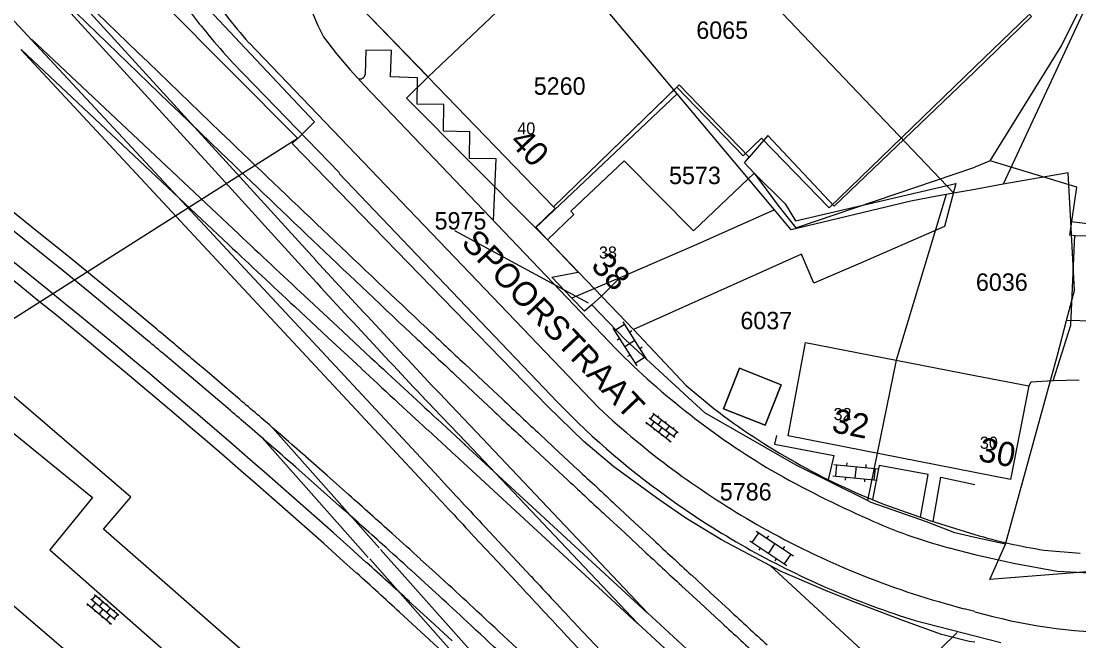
# Model space of a CAD drawing. Extents: x 148816 to 151297, y 399515 to 402500.
# Drawn here: x 149901.4 to 150010.8, y 399838.3 to 399902.3 of the extents above; entities that cross this region are included whole.
import ezdxf

# ---------------------------------------------------------------- set-up
doc = ezdxf.new("R2010")
doc.units = 0
for name, color, linetype in [('B01 Hoofdgebouw  [D] Norm', 7, 'Continuous'), ('B01 Hoofdgebouw  [T] Norm', 7, 'Continuous'), ('B01 hoofgebouw', 7, 'Continuous'), ('G01 perceelsgrens', 7, 'Continuous'), ('G02 sectiegrens', 7, 'Continuous'), ('Q01 Spoorrail  [D] Norm', 7, 'Continuous'), ('S02 Open verharding  Norm', 7, 'Continuous'), ('T04 Haag heg  [D] Gem', 7, 'Continuous'), ('V00 Kant verharding algemeen  [T] Norm', 7, 'Continuous'), ('Z01 perceelnummer', 7, 'Continuous'), ('Z02 huisnummer', 7, 'Continuous'), ('Z02 Huisnummer  [Tekst] Norm', 7, 'Continuous'), ('Z06 straatnaam', 7, 'Continuous')]:
    doc.layers.add(name, color=color, linetype=linetype)

msp = doc.modelspace()

# ---------------------------------------------------------------- linework, layer by layer
at = {"layer": 'B01 Hoofdgebouw  [D] Norm'}
for p, q in [((150000, 399897.13), (149985.47, 399883.25)), ((149969.45, 399895.77), (149960.05, 399886.65)), ((149976.68, 399888.28), (149969.45, 399895.77)), ((149978.61, 399890.52), (149976.68, 399888.28)), ((149985.47, 399883.25), (149978.61, 399890.52)), ((149958.8, 399883.24), (149963.76, 399887.93)), ((149963.76, 399887.93), (149970.91, 399880.7)), ((149970.91, 399880.7), (149977.19, 399886.63)), ((149977.19, 399886.63), (149979.63, 399883.35))]:
    msp.add_line(p, q, dxfattribs=at)
msp.add_lwpolyline([(150000, 399897.13), (150005.85, 399902.82), (150000, 399908.82)], dxfattribs=at)
at = {"layer": 'B01 Hoofdgebouw  [T] Norm'}
for p, q in [((149936.37, 399903.94), (149956.46, 399883.17)), ((149956.46, 399883.17), (149960.05, 399886.65)), ((149958.25, 399882.72), (149958.8, 399883.24)), ((149955.82, 399879.75), (149958.57, 399882.39)), ((149958.57, 399882.39), (149958.25, 399882.72)), ((149964.71, 399870.51), (149955.82, 399879.75)), ((149982.08, 399878.26), (149964.71, 399870.51)), ((149983.35, 399875.28), (149982.08, 399878.26)), ((149987.95, 399877.24), (149983.35, 399875.28)), ((149980.69, 399859.52), (149982.51, 399869.14)), ((149982.51, 399869.14), (150000, 399865.76)), ((149975.67, 399866.49), (149974.02, 399862.31)), ((149979.97, 399864.79), (149975.67, 399866.49)), ((150000, 399865.76), (150005.58, 399864.68)), ((149978.32, 399860.61), (149979.97, 399864.79)), ((150005.58, 399864.68), (150003.68, 399855.01)), ((149974.02, 399862.31), (149978.32, 399860.61)), ((150000, 399855.73), (149980.69, 399859.52)), ((150003.68, 399855.01), (150000, 399855.73))]:
    msp.add_line(p, q, dxfattribs=at)
at = {"layer": 'B01 hoofgebouw'}
for points in [[(149936.55, 399907.62), (149938.29, 399905.81), (149936.37, 399903.94), (149956.46, 399883.17), (149960.05, 399886.65)], [(150000, 399897.62), (150005.53, 399902.97)], [(149960.05, 399886.65), (149969.2, 399895.52), (149976.07, 399888.43), (149977.96, 399890.27), (149984.94, 399883.06), (150000, 399897.62)], [(149958.25, 399882.72), (149963.76, 399887.93), (149970.91, 399880.7), (149977.19, 399886.63), (149980.41, 399883.46), (149981.46, 399881.71), (149998.05, 399885.57), (149996.85, 399881.12), (149987.95, 399877.24)], [(149987.95, 399877.24), (149983.35, 399875.28), (149982.08, 399878.26), (149964.71, 399870.51), (149955.82, 399879.75), (149958.57, 399882.39), (149958.25, 399882.72), (149958.8, 399883.24)], [(149980.69, 399859.52), (149982.51, 399869.14), (150000, 399865.76)], [(149978.32, 399860.61), (149974.02, 399862.31), (149975.67, 399866.49), (149979.97, 399864.79), (149978.32, 399860.61)], [(150000, 399865.76), (150005.58, 399864.68), (150003.68, 399855.01), (150000, 399855.73)], [(150000, 399855.73), (149980.69, 399859.52)]]:
    msp.add_lwpolyline(points, dxfattribs=at)
at = {"layer": 'G01 perceelsgrens'}
for points in [[(149930.01, 399890.23), (149895.04, 399925.33), (149839.93, 399982.22)], [(149997.83, 399884.59), (149966.65, 399917.28), (149966.06, 399917.9), (149966.46, 399918.25)], [(149969.25, 399894.83), (149957.01, 399909.4), (149943.49, 399896.58)], [(149943.49, 399896.58), (149936.37, 399903.94), (149933.92, 399906.23)], [(150012.36, 399905.78), (150002.93, 399885.49)], [(149954.58, 399880.99), (149941.25, 399894.38), (149943.49, 399896.58)], [(149969.25, 399894.83), (149954.58, 399880.99)], [(149979.3, 399882.87), (149969.25, 399894.83)], [(149929.95, 399890.18), (149897.95, 399869.91)], [(150009.92, 399881.65), (150009.66, 399886.67), (150002.93, 399885.49)], [(150002.93, 399885.49), (150000, 399884.97)], [(149997.02, 399884.44), (149996.08, 399884.28), (149993.39, 399883.76), (149981.01, 399880.78), (149979.3, 399882.87)], [(149997.02, 399884.44), (149991.88, 399867.33), (149988.9, 399852.82)], [(149997.83, 399884.59), (149997.02, 399884.44)], [(150000, 399884.97), (149997.83, 399884.59)], [(149979.3, 399882.87), (149971.27, 399879.29), (149963.31, 399875.84)], [(149958.36, 399873.72), (149956.27, 399875.89), (149959.01, 399876.43), (149955.82, 399879.75), (149954.58, 399880.99)], [(150009.47, 399871.42), (150010.29, 399874.54), (150009.92, 399881.65)], [(150009.92, 399881.65), (150025.41, 399879.83), (150025.02, 399871.03)], [(149963.31, 399875.84), (149958.36, 399873.72)], [(149963.31, 399875.84), (149961.4, 399873.95), (149960.43, 399873.04)], [(149960.43, 399873.04), (149959.64, 399872.4), (149958.36, 399873.72)], [(149988.9, 399852.82), (149981.55, 399856.47), (149972.11, 399861.89), (149963.91, 399869.42), (149960.43, 399873.04)], [(150003.18, 399848.31), (150008.53, 399867.83), (150009.47, 399871.42)], [(150023.15, 399871.07), (150009.47, 399871.42)], [(149897.95, 399869.91), (149900.13, 399868.17), (149896.12, 399863.44), (149908.81, 399853.15), (149904.4, 399847.75), (149925.3, 399829.36), (149938.33, 399818.14), (149945.28, 399811.23), (149959.75, 399797.32), (149974.11, 399782.58), (149983.26, 399773.23), (149993.69, 399761.3), (150000, 399754.7)], [(150000, 399849.02), (149997.93, 399849.48), (149995.01, 399850.64), (149989.27, 399852.64), (149988.9, 399852.82)], [(150003.18, 399848.31), (150000, 399849.02)], [(150022.94, 399846.37), (150001.55, 399844.67), (150003.18, 399848.31)], [(150000, 399826.63), (149994.53, 399831.66), (149978.89, 399846.09)]]:
    msp.add_lwpolyline(points, dxfattribs=at)
at = {"layer": 'G02 sectiegrens'}
for points in [[(149930.01, 399890.23), (149931.74, 399891.94), (149920.79, 399903.57), (149913.33, 399909.16)], [(149978.89, 399846.09), (149973.83, 399848.76), (149970.13, 399851.01), (149967.33, 399852.93), (149962.69, 399856.33), (149959.57, 399858.92), (149955.82, 399862.57), (149929.45, 399889.69), (149929.95, 399890.18)], [(149929.95, 399890.18), (149930.01, 399890.23)], [(150000, 399838.2), (149999.42, 399838.29), (149996.56, 399839.01), (149992.55, 399840.44), (149987.67, 399842.3), (149984.79, 399843.44), (149980, 399845.5), (149978.89, 399846.09)]]:
    msp.add_lwpolyline(points, dxfattribs=at)
at = {"layer": 'Q01 Spoorrail  [D] Norm'}
for p, q in [((149887.69, 399916.32), (149902.5, 399900.42)), ((149921.89, 399888.6), (149902.86, 399909.45)), ((149920.78, 399887.59), (149901.76, 399908.44)), ((149921.11, 399882.98), (149902.49, 399900.48)), ((149902.5, 399900.42), (149919.92, 399881.72)), ((149901.4, 399899.4), (149918.82, 399880.7)), ((149920.08, 399881.89), (149901.46, 399899.39)), ((149921.89, 399888.6), (149931.87, 399877.67)), ((149920.78, 399887.59), (149930.76, 399876.66)), ((149921.11, 399882.98), (149923.89, 399880.37)), ((149920.08, 399881.89), (149922.86, 399879.28)), ((149919.92, 399881.72), (149944.59, 399855.24)), ((149918.82, 399880.7), (149943.49, 399854.22)), ((149945.19, 399863.36), (149948.5, 399859.88)), ((149944.1, 399862.33), (149947.41, 399858.85)), ((149944.46, 399861.22), (149947.36, 399858.55)), ((149927.45, 399860.31), (149938.43, 399847.96)), ((149943.45, 399860.12), (149946.35, 399857.44)), ((149926.33, 399859.31), (149937.31, 399846.96)), ((149947.41, 399858.85), (149965.13, 399840.18)), ((149948.5, 399859.88), (149966.21, 399841.21)), ((149966.15, 399841.22), (149947.23, 399858.67)), ((149965.14, 399840.12), (149946.22, 399857.57)), ((149938.58, 399847.79), (149952, 399832.7)), ((149937.46, 399846.8), (149950.87, 399831.7)), ((149982.12, 399826.5), (149966.18, 399841.25)), ((149981.11, 399825.4), (149965.16, 399840.15))]:
    msp.add_line(p, q, dxfattribs=at)
for points in [[(149930.73, 399873.97), (149934.15, 399870.77), (149937.58, 399867.58)], [(149929.7, 399872.87), (149933.13, 399869.68), (149936.56, 399866.49)], [(149922.68, 399864.42), (149920.88, 399865.95), (149919.07, 399867.48)], [(149947.27, 399866.94), (149949.22, 399865.12), (149951.17, 399863.3)], [(149921.71, 399863.28), (149919.91, 399864.81), (149918.11, 399866.33)], [(149946.25, 399865.85), (149948.19, 399864.02), (149950.14, 399862.2)], [(149955.06, 399859.66), (149957.01, 399857.84), (149958.97, 399856.02)], [(149954.04, 399858.56), (149955.99, 399856.74), (149957.94, 399854.92)], [(149935.31, 399853.42), (149933.06, 399855.41), (149930.81, 399857.39)], [(149934.31, 399852.3), (149932.07, 399854.29), (149929.82, 399856.27)], [(149962.87, 399852.39), (149964.83, 399850.58), (149966.78, 399848.77)], [(149961.85, 399851.29), (149963.81, 399849.48), (149965.76, 399847.67)], [(149949.36, 399850.12), (149951.74, 399847.56), (149954.13, 399845)], [(149948.26, 399849.1), (149950.65, 399846.54), (149953.03, 399843.98)], [(149945.63, 399844.1), (149944.18, 399845.43), (149942.71, 399846.76)], [(149944.62, 399842.99), (149943.16, 399844.33), (149941.71, 399845.66)], [(149970.7, 399845.15), (149972.65, 399843.34), (149974.61, 399841.53)], [(149969.68, 399844.04), (149971.64, 399842.23), (149973.6, 399840.42)], [(149945.97, 399838.34), (149943.76, 399840.38), (149941.55, 399842.41)], [(149944.95, 399837.24), (149942.75, 399839.28), (149940.54, 399841.3)], [(149958.9, 399839.88), (149961.3, 399837.33), (149963.69, 399834.77)], [(149957.81, 399838.86), (149960.2, 399836.3), (149962.59, 399833.75)]]:
    msp.add_lwpolyline(points, dxfattribs=at)
for centre, radius, start, end in [((149374.9, 399222.57), 839.82, 47.97661, 67.90149), ((149374.91, 399222.59), 843.8, 50.16342, 67.24111), ((149374.9, 399222.57), 838.32, 47.97661, 67.90149), ((149374.91, 399222.59), 842.3, 50.16342, 67.24111), ((151998.93, 402054.68), 2999.25, 225.29579, 226.20215), ((151998.93, 402054.68), 3000.75, 225.29579, 226.20215), ((151998.93, 402054.68), 2999.25, 226.20215, 226.7366), ((151998.93, 402054.68), 3000.75, 226.20215, 226.7366), ((151972.23, 402060.52), 2991.45, 226.78543, 226.96487), ((151972.23, 402060.52), 2992.95, 226.78543, 226.96487), ((150669.91, 400551.31), 999.25, 222.38803, 223.50902), ((150669.91, 400551.31), 1000.75, 222.38803, 223.50902), ((149374.69, 399222.34), 844.13, 49.84139, 50.16262), ((151447.76, 401467.94), 2194.23, 226.71688, 226.8561), ((149374.69, 399222.34), 842.63, 49.84139, 50.16262), ((151447.76, 401467.94), 2195.73, 226.71688, 226.8561), ((151976.26, 402064.76), 2997.3, 227.14297, 227.32207), ((151976.26, 402064.76), 2998.8, 227.14297, 227.32207), ((149373.94, 399221.5), 845.26, 49.19814, 49.51894), ((149373.94, 399221.5), 843.76, 49.19814, 49.51894), ((152478.63, 402566.79), 3700.94, 226.92741, 227.00997), ((152478.63, 402566.79), 3702.44, 226.92741, 227.00997), ((149374.93, 399222.63), 843.76, 48.79078, 49.19857), ((149374.93, 399222.63), 842.26, 48.79078, 49.19857), ((153185.69, 403325.19), 4737.81, 227.07363, 227.13812), ((157034.28, 406454.32), 9685.64, 222.947342, 222.988747), ((153185.69, 403325.19), 4739.31, 227.07363, 227.13812), ((149374.92, 399222.62), 843.76, 47.97519, 48.38297), ((157034.28, 406454.32), 9687.14, 222.947342, 222.988747), ((149374.92, 399222.62), 842.26, 47.97519, 48.38297), ((149375.46, 399223.21), 842.97, 47.70659, 47.97531), ((149375.46, 399223.21), 841.47, 47.70659, 47.97531), ((154662.35, 404920.45), 6911.61, 227.205228, 227.249436), ((154662.35, 404920.45), 6913.11, 227.205228, 227.249436), ((149375, 399222.7), 839.66, 47.56545, 47.97524), ((149375, 399222.7), 838.16, 47.56545, 47.97524), ((157533.47, 406913.09), 10363.6, 223.000956, 223.039656), ((149377.06, 399224.91), 840.64, 47.17051, 47.43998), ((157533.47, 406913.09), 10365.1, 223.000956, 223.039656), ((149377.06, 399224.91), 839.14, 47.17051, 47.43998), ((149564.22, 399424.27), 567.19, 46.3341, 47.3455), ((156533.48, 406944.36), 9667.93, 227.280144, 227.311747), ((149564.22, 399424.27), 565.69, 46.3341, 47.3455), ((156533.48, 406944.36), 9669.43, 227.280144, 227.311747)]:
    msp.add_arc(centre, radius, start, end, dxfattribs=at)
at = {"layer": 'S02 Open verharding  Norm'}
for p, q in [((149962.76, 399870.4), (149963.78, 399871.04)), ((149963.62, 399871.29), (149966.08, 399867.41)), ((149962.6, 399870.65), (149965.06, 399866.76)), ((149964.56, 399870.35), (149964.31, 399870.19)), ((149963.3, 399869.55), (149963.04, 399869.39)), ((149964.85, 399869.35), (149963.83, 399868.71)), ((149964.37, 399867.86), (149964.11, 399867.7)), ((149964.9, 399867.02), (149965.92, 399867.66)), ((149965.63, 399868.66), (149965.38, 399868.5)), ((149966.35, 399861.39), (149968.98, 399859.39)), ((149966.84, 399861.78), (149966.47, 399861.3)), ((149966.72, 399861.87), (149969.34, 399859.86)), ((149967.23, 399861.47), (149967.33, 399861.59)), ((149967.63, 399861.17), (149967.27, 399860.69)), ((149965.99, 399860.92), (149968.61, 399858.91)), ((149966.11, 399860.82), (149966.02, 399860.71)), ((149966.87, 399861), (149966.51, 399860.52)), ((149966.9, 399860.22), (149966.81, 399860.1)), ((149967.66, 399860.39), (149967.3, 399859.91)), ((149968.03, 399860.87), (149968.12, 399860.99)), ((149968.43, 399860.56), (149968.06, 399860.09)), ((149968.82, 399860.26), (149968.91, 399860.38)), ((149969.22, 399859.96), (149968.86, 399859.48)), ((149967.7, 399859.61), (149967.61, 399859.49)), ((149968.09, 399859.31), (149968.46, 399859.78)), ((149968.49, 399859), (149968.4, 399858.88)), ((149986.76, 399856.74), (149986.73, 399856.44)), ((149985.44, 399856.56), (149990.02, 399856.12)), ((149985.62, 399855.34), (149985.74, 399856.53)), ((149987.73, 399856.34), (149987.61, 399855.15)), ((149988.75, 399856.55), (149988.72, 399856.25)), ((149989.6, 399854.96), (149989.72, 399856.15)), ((149985.32, 399855.37), (149989.9, 399854.93)), ((149986.62, 399855.24), (149986.59, 399854.94)), ((149988.61, 399855.05), (149988.58, 399854.75)), ((149977, 399848.49), (149977.66, 399849.49)), ((149977.41, 399849.66), (149981.25, 399847.12)), ((149978.66, 399849.19), (149978.49, 399848.94)), ((149976.75, 399848.66), (149980.58, 399846.12)), ((149977.83, 399847.94), (149977.67, 399847.69)), ((149979.33, 399848.39), (149978.67, 399847.39)), ((149980.33, 399848.09), (149980.16, 399847.84)), ((149979.5, 399846.84), (149979.33, 399846.59)), ((149980.33, 399846.29), (149981, 399847.29)), ((149908.62, 399842.67), (149911.14, 399840.54)), ((149909.12, 399843.03), (149908.73, 399842.57)), ((149909.01, 399843.13), (149911.52, 399840.99)), ((149909.5, 399842.71), (149909.6, 399842.82)), ((149908.23, 399842.21), (149910.75, 399840.08)), ((149908.35, 399842.11), (149908.25, 399842)), ((149909.11, 399842.25), (149908.73, 399841.79)), ((149909.11, 399841.47), (149909.01, 399841.35)), ((149909.88, 399841.6), (149909.49, 399841.14)), ((149909.88, 399842.38), (149909.5, 399841.92)), ((149910.65, 399841.74), (149910.26, 399841.28)), ((149910.27, 399842.06), (149910.36, 399842.17)), ((149911.03, 399841.42), (149911.12, 399841.53)), ((149909.87, 399840.82), (149909.77, 399840.71)), ((149910.25, 399840.5), (149910.64, 399840.96)), ((149911.41, 399841.09), (149911.02, 399840.63)), ((149910.64, 399840.18), (149910.54, 399840.06))]:
    msp.add_line(p, q, dxfattribs=at)
at = {"layer": 'T04 Haag heg  [D] Gem'}
for p, q in [((149981.51, 399881.01), (150000, 399887.27)), ((149979.63, 399883.35), (149981.51, 399881.01)), ((149998.18, 399839.21), (149988.73, 399830.04))]:
    msp.add_line(p, q, dxfattribs=at)
for points in [[(150001.58, 399887.92), (150008.97, 399899.79), (150011.9, 399905.73)], [(150001.58, 399887.92), (150000, 399887.27)], [(150010.39, 399880.18), (150009.83, 399880.23), (150010.55, 399885.21), (150001.58, 399887.92)], [(150008.08, 399865.2), (150009.92, 399870.95), (150010.34, 399880.2)], [(150010.39, 399880.2), (150025.46, 399880.06), (150025.5, 399871.41)], [(150008.08, 399865.2), (150005.79, 399865.05), (150005.58, 399864.68)], [(150010.77, 399865.25), (150008.08, 399865.2)]]:
    msp.add_lwpolyline(points, dxfattribs=at)
at = {"layer": 'V00 Kant verharding algemeen  [T] Norm'}
for p, q in [((149931.5, 399903.27), (149932.08, 399901.9)), ((149932.08, 399901.9), (149932.69, 399900.73)), ((149932.69, 399900.73), (149934.01, 399898.98)), ((149961.12, 399862.41), (149924.98, 399900.11)), ((149934.01, 399898.98), (149935.42, 399897.33)), ((149935.42, 399897.33), (149936.92, 399895.7)), ((149936.92, 399895.7), (149962.88, 399868.51)), ((149976.19, 399887.72), (149976.68, 399888.28)), ((149977.19, 399886.63), (149976.19, 399887.72)), ((149934.29, 399886.62), (149956.9, 399862.96)), ((149954.61, 399881.06), (149956.64, 399882.99)), ((149956.64, 399882.99), (149956.46, 399883.17)), ((149955.82, 399879.75), (149954.61, 399881.06)), ((149964.71, 399870.51), (149970.15, 399864.72)), ((149912.78, 399853.17), (149896.81, 399866.86)), ((149970.15, 399864.72), (149973.02, 399862.33)), ((149962.6, 399861.06), (149961.12, 399862.41)), ((149979.51, 399859.56), (149979.31, 399858.66)), ((149979.31, 399858.66), (149985.44, 399857.47)), ((149985.44, 399857.47), (149984.85, 399854.98)), ((149990.11, 399856.45), (149989.41, 399852.93)), ((149995.17, 399855.52), (149990.11, 399856.45)), ((149994.38, 399851.12), (149995.17, 399855.52)), ((149995.68, 399850.67), (149996.47, 399855.24)), ((149996.47, 399855.24), (150000, 399854.49)), ((149886.09, 399854.4), (149924.26, 399821.79)), ((149909.93, 399849.89), (149912.78, 399853.17)), ((149990.56, 399852.47), (149995.44, 399850.74)), ((149995.44, 399850.74), (150000, 399849.32)), ((149941.69, 399822.12), (149909.93, 399849.89)), ((149997.33, 399847.95), (150000, 399847.25)), ((150000, 399847.26), (150003.99, 399846.37)), ((150007.14, 399847.71), (150010.89, 399847.41)), ((150003.99, 399846.37), (150008.52, 399845.53)), ((150008.52, 399845.53), (150013.26, 399845.29)), ((150000, 399841.36), (149998.91, 399841.66)), ((149993.83, 399840.44), (150000, 399838.86)), ((150000, 399838.86), (150002.7, 399838.17))]:
    msp.add_line(p, q, dxfattribs=at)
for points in [[(149950.24, 399881.75), (149950.51, 399888.11), (149947.77, 399888.15), (149947.82, 399890.91), (149945.08, 399890.97), (149945.12, 399893.73), (149942.35, 399893.76), (149942.38, 399896.5), (149939.61, 399896.58), (149939.71, 399899.31), (149937.06, 399899.34), (149936.97, 399896.84)], [(149923.3, 399898.04), (149934.33, 399886.66)]]:
    msp.add_lwpolyline(points, dxfattribs=at)
for centre, radius, start, end in [((149958.49, 399930.47), 45.22, 212.701, 222.1742), ((149960.11, 399934.54), 51.72, 214.2493, 220.4171), ((149961.79, 399934.05), 52.7, 218.8253, 223.0903), ((149936.48, 399896.88), 0.5, 242.9815, 356.2468), ((150020.94, 399926.33), 81.94, 224.8832, 239.2392), ((150016.16, 399920.18), 82.37, 223.9971, 235.051), ((150016.43, 399919.01), 71.39, 232.5568, 248.7587), ((150021.44, 399927.21), 88.53, 228.3458, 241.0218), ((150033.95, 399952.92), 111.47, 240.4831, 246.2025), ((150019.4, 399924.13), 87.47, 234.7948, 246.9578), ((150011.05, 399899.67), 53.51, 245.6237, 255.1381), ((150020.73, 399926.14), 87.25, 241.0917, 255.5191), ((150016.23, 399904.65), 57.66, 253.6551, 260.933), ((150019.97, 399924.6), 88.12, 246.7357, 252.7473), ((150015.47, 399895.34), 56.16, 254.0127, 269.5954)]:
    msp.add_arc(centre, radius, start, end, dxfattribs=at)
at = {"layer": 'Z01 perceelnummer'}
msp.add_lwpolyline([(149946.21, 399880.72), (149960.05, 399873.26)], dxfattribs=at)

# ---------------------------------------------------------------- texts
for s, p in [('6065', (149971.21, 399900.51)), ('5260', (149954.41, 399894.74)), ('5573', (149968.39, 399885.51)), ('5975', (149944.16, 399880.82)), ('6036', (150000.11, 399874.49)), ('6037', (149975.77, 399870.52)), ('5786', (149973.64, 399852.84))]:
    msp.add_text(s, height=1.8, dxfattribs=at).set_placement(p)
at = {"layer": 'Z02 huisnummer'}
for s, rotation, p in [('40', 314.0276, (149951.81, 399889.78)), ('38', 313.9053, (149960.22, 399876.98)), ('32', 348.9261, (149985.12, 399859.92)), ('30', 348.9261, (150000.26, 399856.95))]:
    msp.add_text(s, height=2.5, rotation=rotation, dxfattribs=at).set_placement(p)
at = {"layer": 'Z02 Huisnummer  [Tekst] Norm'}
for s, height, p in [('40', 1.249, (149952.71, 399890.64)), ('38', 1.249, (149961.15, 399877.82)), ('32', 1.249, (149985.4, 399861.14)), ('30', 1.25, (150000.52, 399858.18))]:
    msp.add_text(s, height=height, dxfattribs=at).set_placement(p)
at = {"layer": 'Z06 straatnaam'}
msp.add_text('SPOORSTRAAT', height=2.5, rotation=313.6226, dxfattribs=at).set_placement((149946.81, 399879.36))

doc.saveas('drawing.dxf')
